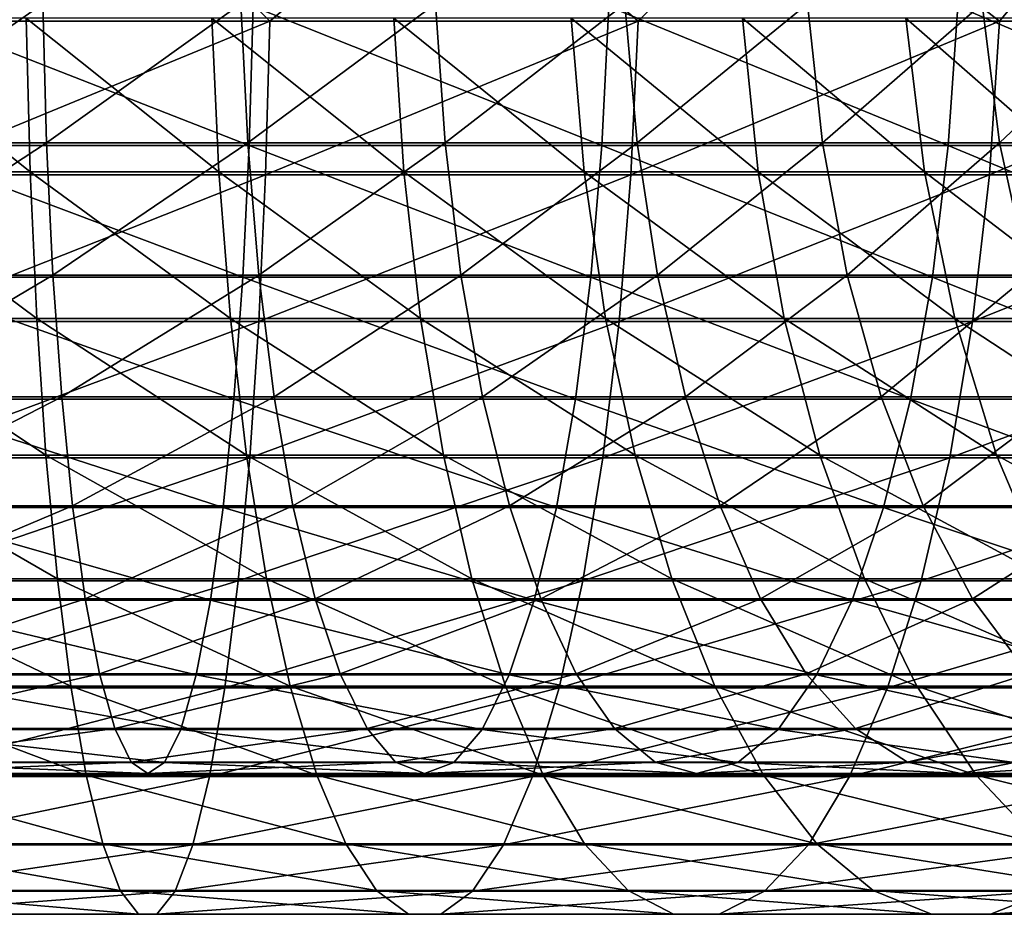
# Model space of a CAD drawing. Header units: metres. Extents: x -62 to 150, y -92 to 92.
# Tile 409 of 656: x 36 to 46, y -11 to -2. Entities that reach past the tile are written whole.
import ezdxf

# ---------------------------------------------------------------- set-up
doc = ezdxf.new("R2010")
doc.units = ezdxf.units.M
doc.layers.add('solid_500615', color=7, linetype='CONTINUOUS')

msp = doc.modelspace()

# ---------------------------------------------------------------- linework, layer by layer
at = {"layer": 'solid_500615'}
for points in [[(32.856598, 0, -96.999756), (36.482899, 0, -96.86216), (34.249073, -1.639465, -96.859436)], [(36.482899, 0, -96.86216), (38.135708, -1.639465, -96.575874), (34.249073, -1.639465, -96.859436)], [(36.482899, 0, -96.86216), (40.085526, 0, -96.426201), (38.135708, -1.639465, -96.575874)], [(40.085526, 0, -96.426201), (41.981853, -1.639465, -95.948578), (38.135708, -1.639465, -96.575874)], [(40.085526, 0, -96.426201), (43.639977, 0, -95.694855), (41.981853, -1.639465, -95.948578)], [(43.639977, 0, -95.694855), (45.757172, -1.639465, -94.982491), (41.981853, -1.639465, -95.948578)], [(43.639977, 0, -95.694855), (47.12207, 0, -94.673096), (45.757172, -1.639465, -94.982491)], [(47.12207, 0, -94.673096), (49.431885, -1.639465, -93.685242), (45.757172, -1.639465, -94.982491)], [(33.673496, -1.459592, -76.603271), (35.765118, -1.459592, -76.450668), (33.683277, -2.911524, -76.947487)], [(35.765118, -1.459592, -76.450668), (35.805401, -2.911524, -76.792664), (33.683277, -2.911524, -76.947487)], [(34.196735, -2.937081, -95.017616), (37.920158, -2.937081, -94.745964), (34.206635, -1.486127, -95.365936)], [(37.920158, -2.937081, -94.745964), (37.960922, -1.486127, -95.092033), (34.206635, -1.486127, -95.365936)], [(35.765118, -1.459592, -76.450668), (37.834949, -1.459592, -76.113083), (35.805401, -2.911524, -76.792664)], [(37.834949, -1.459592, -76.113083), (37.905418, -2.911524, -76.450157), (35.805401, -2.911524, -76.792664)], [(37.834949, -1.459592, -76.113083), (39.866665, -1.459592, -75.593178), (37.905418, -2.911524, -76.450157)], [(39.866665, -1.459592, -75.593178), (39.966763, -2.911524, -75.922668), (37.905418, -2.911524, -76.450157)], [(37.920158, -2.937081, -94.745964), (41.604794, -2.937081, -94.145004), (37.960922, -1.486127, -95.092033)], [(41.604794, -2.937081, -94.145004), (41.676102, -1.486127, -94.486092), (37.960922, -1.486127, -95.092033)], [(39.866665, -1.459592, -75.593178), (41.844234, -1.459592, -74.895058), (39.966763, -2.911524, -75.922668)], [(41.844234, -1.459592, -74.895058), (41.973175, -2.911524, -75.214363), (39.966763, -2.911524, -75.922668)], [(41.604794, -2.937081, -94.145004), (45.221569, -2.937081, -93.21949), (41.676102, -1.486127, -94.486092)], [(45.221569, -2.937081, -93.21949), (45.322865, -1.486127, -93.55291), (41.676102, -1.486127, -94.486092)], [(41.844234, -1.459592, -74.895058), (43.752064, -1.459592, -74.024216), (41.973175, -2.911524, -75.214363)], [(43.752064, -1.459592, -74.024216), (43.908829, -2.911524, -74.330826), (41.973175, -2.911524, -75.214363)], [(43.752064, -1.459592, -74.024216), (45.5751, -1.459592, -72.987541), (43.908829, -2.911524, -74.330826)], [(45.5751, -1.459592, -72.987541), (45.75845, -2.911524, -73.27903), (43.908829, -2.911524, -74.330826)], [(45.221569, -2.937081, -93.21949), (48.741966, -2.937081, -91.976723), (45.322865, -1.486127, -93.55291)], [(48.741966, -2.937081, -91.976723), (48.872444, -1.486127, -92.299835), (45.322865, -1.486127, -93.55291)], [(45.5751, -1.459592, -72.987541), (47.298965, -1.459592, -71.793198), (45.75845, -2.911524, -73.27903)], [(47.298965, -1.459592, -71.793198), (47.507454, -2.911524, -72.067268), (45.75845, -2.911524, -73.27903)], [(35.632599, -3.21399, -75.325653), (35.590279, -1.608541, -74.966377), (33.631046, -1.608541, -75.109322)], [(33.641323, -3.21399, -75.47094), (35.632599, -3.21399, -75.325653), (33.631046, -1.608541, -75.109322)], [(38.135708, -1.639465, -96.575874), (38.092854, -3.243879, -96.212067), (34.238667, -3.243879, -96.493263)], [(34.249073, -1.639465, -96.859436), (38.135708, -1.639465, -96.575874), (34.238667, -3.243879, -96.493263)], [(37.603134, -3.21399, -75.004265), (37.529102, -1.608541, -74.650162), (35.590279, -1.608541, -74.966377)], [(35.632599, -3.21399, -75.325653), (37.603134, -3.21399, -75.004265), (35.590279, -1.608541, -74.966377)], [(39.53738, -3.21399, -74.5093), (39.432224, -1.608541, -74.163162), (37.529102, -1.608541, -74.650162)], [(37.603134, -3.21399, -75.004265), (39.53738, -3.21399, -74.5093), (37.529102, -1.608541, -74.650162)], [(41.981853, -1.639465, -95.948578), (41.906891, -3.243879, -95.590004), (38.092854, -3.243879, -96.212067)], [(38.135708, -1.639465, -96.575874), (41.981853, -1.639465, -95.948578), (38.092854, -3.243879, -96.212067)], [(41.420082, -3.21399, -73.844673), (41.284626, -1.608541, -73.509224), (39.432224, -1.608541, -74.163162)], [(39.53738, -3.21399, -74.5093), (41.420082, -3.21399, -73.844673), (39.432224, -1.608541, -74.163162)], [(43.236385, -3.21399, -73.01561), (43.071701, -1.608541, -72.693512), (41.284626, -1.608541, -73.509224)], [(41.420082, -3.21399, -73.844673), (43.236385, -3.21399, -73.01561), (41.284626, -1.608541, -73.509224)], [(45.757172, -1.639465, -94.982491), (45.650688, -3.243879, -94.631989), (41.906891, -3.243879, -95.590004)], [(41.981853, -1.639465, -95.948578), (45.757172, -1.639465, -94.982491), (41.906891, -3.243879, -95.590004)], [(44.971962, -3.21399, -72.028664), (44.77935, -1.608541, -71.722443), (43.071701, -1.608541, -72.693512)], [(43.236385, -3.21399, -73.01561), (44.971962, -3.21399, -72.028664), (43.071701, -1.608541, -72.693512)], [(46.613129, -3.21399, -70.891617), (46.394104, -1.608541, -70.603699), (44.77935, -1.608541, -71.722443)], [(44.971962, -3.21399, -72.028664), (46.613129, -3.21399, -70.891617), (44.77935, -1.608541, -71.722443)], [(49.431885, -1.639465, -93.685242), (49.29472, -3.243879, -93.345566), (45.650688, -3.243879, -94.631989)], [(45.757172, -1.639465, -94.982491), (49.431885, -1.639465, -93.685242), (45.650688, -3.243879, -94.631989)], [(33.683277, -2.911524, -76.947487), (35.805401, -2.911524, -76.792664), (33.699394, -4.291622, -77.514732)], [(35.805401, -2.911524, -76.792664), (35.871788, -4.291622, -77.356239), (33.699394, -4.291622, -77.514732)], [(34.180508, -4.315569, -94.44648), (37.853317, -4.315569, -94.178513), (34.196735, -2.937081, -95.017616)], [(37.853317, -4.315569, -94.178513), (37.920158, -2.937081, -94.745964), (34.196735, -2.937081, -95.017616)], [(35.805401, -2.911524, -76.792664), (37.905418, -2.911524, -76.450157), (35.871788, -4.291622, -77.356239)], [(37.905418, -2.911524, -76.450157), (38.021545, -4.291622, -77.005615), (35.871788, -4.291622, -77.356239)], [(37.853317, -4.315569, -94.178513), (41.487865, -4.315569, -93.585732), (37.920158, -2.937081, -94.745964)], [(37.905418, -2.911524, -76.450157), (39.966763, -2.911524, -75.922668), (38.021545, -4.291622, -77.005615)], [(41.487865, -4.315569, -93.585732), (41.604794, -2.937081, -94.145004), (37.920158, -2.937081, -94.745964)], [(39.966763, -2.911524, -75.922668), (40.131718, -4.291622, -76.465637), (38.021545, -4.291622, -77.005615)], [(39.966763, -2.911524, -75.922668), (41.973175, -2.911524, -75.214363), (40.131718, -4.291622, -76.465637)], [(41.973175, -2.911524, -75.214363), (42.185654, -4.291622, -75.740555), (40.131718, -4.291622, -76.465637)], [(41.487865, -4.315569, -93.585732), (45.055485, -4.315569, -92.672798), (41.604794, -2.937081, -94.145004)], [(45.055485, -4.315569, -92.672798), (45.221569, -2.937081, -93.21949), (41.604794, -2.937081, -94.145004)], [(41.973175, -2.911524, -75.214363), (43.908829, -2.911524, -74.330826), (42.185654, -4.291622, -75.740555)], [(43.908829, -2.911524, -74.330826), (44.167156, -4.291622, -74.83609), (42.185654, -4.291622, -75.740555)], [(43.908829, -2.911524, -74.330826), (45.75845, -2.911524, -73.27903), (44.167156, -4.291622, -74.83609)], [(45.75845, -2.911524, -73.27903), (46.060593, -4.291622, -73.759377), (44.167156, -4.291622, -74.83609)], [(45.055485, -4.315569, -92.672798), (48.528027, -4.315569, -91.446915), (45.221569, -2.937081, -93.21949)], [(48.528027, -4.315569, -91.446915), (48.741966, -2.937081, -91.976723), (45.221569, -2.937081, -93.21949)], [(45.75845, -2.911524, -73.27903), (47.507454, -2.911524, -72.067268), (46.060593, -4.291622, -73.759377)], [(35.702465, -4.747501, -75.918785), (35.632599, -3.21399, -75.325653), (33.641323, -3.21399, -75.47094)], [(33.658283, -4.747501, -76.067924), (35.702465, -4.747501, -75.918785), (33.641323, -3.21399, -75.47094)], [(38.092854, -3.243879, -96.212067), (38.02248, -4.775686, -95.614609), (34.221581, -4.775686, -95.891914)], [(34.238667, -3.243879, -96.493263), (38.092854, -3.243879, -96.212067), (34.221581, -4.775686, -95.891914)], [(37.725353, -4.747501, -75.58886), (37.603134, -3.21399, -75.004265), (35.632599, -3.21399, -75.325653)], [(35.702465, -4.747501, -75.918785), (37.725353, -4.747501, -75.58886), (35.632599, -3.21399, -75.325653)], [(39.710987, -4.747501, -75.080742), (39.53738, -3.21399, -74.5093), (37.603134, -3.21399, -75.004265)], [(37.725353, -4.747501, -75.58886), (39.710987, -4.747501, -75.080742), (37.603134, -3.21399, -75.004265)], [(41.906891, -3.243879, -95.590004), (41.783783, -4.775686, -95.001152), (38.02248, -4.775686, -95.614609)], [(38.092854, -3.243879, -96.212067), (41.906891, -3.243879, -95.590004), (38.02248, -4.775686, -95.614609)], [(41.643703, -4.747501, -74.398453), (41.420082, -3.21399, -73.844673), (39.53738, -3.21399, -74.5093)], [(39.710987, -4.747501, -75.080742), (41.643703, -4.747501, -74.398453), (39.53738, -3.21399, -74.5093)], [(43.508263, -4.747501, -73.547371), (43.236385, -3.21399, -73.01561), (41.420082, -3.21399, -73.844673)], [(41.643703, -4.747501, -74.398453), (43.508263, -4.747501, -73.547371), (41.420082, -3.21399, -73.844673)], [(45.650688, -3.243879, -94.631989), (45.475819, -4.775686, -94.056381), (41.783783, -4.775686, -95.001152)], [(41.906891, -3.243879, -95.590004), (45.650688, -3.243879, -94.631989), (41.783783, -4.775686, -95.001152)], [(45.289951, -4.747501, -72.534203), (44.971962, -3.21399, -72.028664), (43.236385, -3.21399, -73.01561)], [(43.508263, -4.747501, -73.547371), (45.289951, -4.747501, -72.534203), (43.236385, -3.21399, -73.01561)], [(46.974716, -4.747501, -71.366951), (46.613129, -3.21399, -70.891617), (44.971962, -3.21399, -72.028664)], [(45.289951, -4.747501, -72.534203), (46.974716, -4.747501, -71.366951), (44.971962, -3.21399, -72.028664)], [(49.29472, -3.243879, -93.345566), (49.069466, -4.775686, -92.787743), (45.475819, -4.775686, -94.056381)], [(45.650688, -3.243879, -94.631989), (49.29472, -3.243879, -93.345566), (45.475819, -4.775686, -94.056381)], [(33.699394, -4.291622, -77.514732), (35.871788, -4.291622, -77.356239), (33.721455, -5.565835, -78.290993)], [(35.871788, -4.291622, -77.356239), (35.962635, -5.565835, -78.12748), (33.721455, -5.565835, -78.290993)], [(34.158348, -5.587581, -93.666618), (37.762051, -5.587581, -93.403694), (34.180508, -4.315569, -94.44648)], [(37.762051, -5.587581, -93.403694), (37.853317, -4.315569, -94.178513), (34.180508, -4.315569, -94.44648)], [(35.871788, -4.291622, -77.356239), (38.021545, -4.291622, -77.005615), (35.962635, -5.565835, -78.12748)], [(38.021545, -4.291622, -77.005615), (38.180466, -5.565835, -77.765762), (35.962635, -5.565835, -78.12748)], [(37.762051, -5.587581, -93.403694), (41.328209, -5.587581, -92.82206), (37.853317, -4.315569, -94.178513)], [(41.328209, -5.587581, -92.82206), (41.487865, -4.315569, -93.585732), (37.853317, -4.315569, -94.178513)], [(38.021545, -4.291622, -77.005615), (40.131718, -4.291622, -76.465637), (38.180466, -5.565835, -77.765762)], [(40.131718, -4.291622, -76.465637), (40.357456, -5.565835, -77.208679), (38.180466, -5.565835, -77.765762)], [(40.131718, -4.291622, -76.465637), (42.185654, -4.291622, -75.740555), (40.357456, -5.565835, -77.208679)], [(42.185654, -4.291622, -75.740555), (42.476433, -5.565835, -76.46064), (40.357456, -5.565835, -77.208679)], [(41.328209, -5.587581, -92.82206), (44.828697, -5.587581, -91.926308), (41.487865, -4.315569, -93.585732)], [(44.828697, -5.587581, -91.926308), (45.055485, -4.315569, -92.672798), (41.487865, -4.315569, -93.585732)], [(42.185654, -4.291622, -75.740555), (44.167156, -4.291622, -74.83609), (42.476433, -5.565835, -76.46064)], [(44.167156, -4.291622, -74.83609), (44.520676, -5.565835, -75.527534), (42.476433, -5.565835, -76.46064)], [(44.167156, -4.291622, -74.83609), (46.060593, -4.291622, -73.759377), (44.520676, -5.565835, -75.527534)], [(46.060593, -4.291622, -73.759377), (46.474068, -5.565835, -74.416725), (44.520676, -5.565835, -75.527534)], [(44.828697, -5.587581, -91.926308), (48.235901, -5.587581, -90.723495), (45.055485, -4.315569, -92.672798)], [(48.235901, -5.587581, -90.723495), (48.528027, -4.315569, -91.446915), (45.055485, -4.315569, -92.672798)], [(35.798313, -6.174748, -76.732491), (35.702465, -4.747501, -75.918785), (33.658283, -4.747501, -76.067924)], [(33.681557, -6.174748, -76.886925), (35.798313, -6.174748, -76.732491), (33.658283, -4.747501, -76.067924)], [(38.02248, -4.775686, -95.614609), (37.926155, -6.200599, -94.796875), (34.198193, -6.200599, -95.068863)], [(34.221581, -4.775686, -95.891914), (38.02248, -4.775686, -95.614609), (34.198193, -6.200599, -95.068863)], [(37.893021, -6.174748, -76.390846), (37.725353, -4.747501, -75.58886), (35.702465, -4.747501, -75.918785)], [(35.798313, -6.174748, -76.732491), (37.893021, -6.174748, -76.390846), (35.702465, -4.747501, -75.918785)], [(39.94915, -6.174748, -75.864693), (39.710987, -4.747501, -75.080742), (37.725353, -4.747501, -75.58886)], [(37.893021, -6.174748, -76.390846), (39.94915, -6.174748, -75.864693), (37.725353, -4.747501, -75.58886)], [(41.783783, -4.775686, -95.001152), (41.615284, -6.200599, -94.19519), (37.926155, -6.200599, -94.796875)], [(38.02248, -4.775686, -95.614609), (41.783783, -4.775686, -95.001152), (37.926155, -6.200599, -94.796875)], [(41.950489, -6.174748, -75.15818), (41.643703, -4.747501, -74.398453), (39.710987, -4.747501, -75.080742)], [(39.94915, -6.174748, -75.864693), (41.950489, -6.174748, -75.15818), (39.710987, -4.747501, -75.080742)], [(45.475819, -4.775686, -94.056381), (45.236473, -6.200599, -93.268547), (41.615284, -6.200599, -94.19519)], [(41.783783, -4.775686, -95.001152), (45.475819, -4.775686, -94.056381), (41.615284, -6.200599, -94.19519)], [(43.881245, -6.174748, -74.276878), (43.508263, -4.747501, -73.547371), (41.643703, -4.747501, -74.398453)], [(41.950489, -6.174748, -75.15818), (43.881245, -6.174748, -74.276878), (41.643703, -4.747501, -74.398453)], [(45.726192, -6.174748, -73.227745), (45.289951, -4.747501, -72.534203), (43.508263, -4.747501, -73.547371)], [(43.881245, -6.174748, -74.276878), (45.726192, -6.174748, -73.227745), (43.508263, -4.747501, -73.547371)], [(49.069466, -4.775686, -92.787743), (48.761162, -6.200599, -92.024261), (45.236473, -6.200599, -93.268547)], [(45.475819, -4.775686, -94.056381), (49.069466, -4.775686, -92.787743), (45.236473, -6.200599, -93.268547)], [(47.470772, -6.174748, -72.019051), (46.974716, -4.747501, -71.366951), (45.289951, -4.747501, -72.534203)], [(45.726192, -6.174748, -73.227745), (47.470772, -6.174748, -72.019051), (45.289951, -4.747501, -72.534203)], [(33.721455, -5.565835, -78.290993), (35.962635, -5.565835, -78.12748), (33.748905, -6.702725, -79.257133)], [(35.962635, -5.565835, -78.12748), (36.075699, -6.702725, -79.087372), (33.748905, -6.702725, -79.257133)], [(34.130806, -6.721734, -92.697273), (37.648605, -6.721734, -92.440613), (34.158348, -5.587581, -93.666618)], [(37.648605, -6.721734, -92.440613), (37.762051, -5.587581, -93.403694), (34.158348, -5.587581, -93.666618)], [(35.962635, -5.565835, -78.12748), (38.180466, -5.565835, -77.765762), (36.075699, -6.702725, -79.087372)], [(38.180466, -5.565835, -77.765762), (38.378258, -6.702725, -78.71183), (36.075699, -6.702725, -79.087372)], [(37.648605, -6.721734, -92.440613), (41.129765, -6.721734, -91.872849), (37.762051, -5.587581, -93.403694)], [(41.129765, -6.721734, -91.872849), (41.328209, -5.587581, -92.82206), (37.762051, -5.587581, -93.403694)], [(38.180466, -5.565835, -77.765762), (40.357456, -5.565835, -77.208679), (38.378258, -6.702725, -78.71183)], [(40.357456, -5.565835, -77.208679), (40.638409, -6.702725, -78.133469), (38.378258, -6.702725, -78.71183)], [(40.357456, -5.565835, -77.208679), (42.476433, -5.565835, -76.46064), (40.638409, -6.702725, -78.133469)], [(42.476433, -5.565835, -76.46064), (42.838333, -6.702725, -77.35685), (40.638409, -6.702725, -78.133469)], [(41.129765, -6.721734, -91.872849), (44.54681, -6.721734, -90.998444), (41.328209, -5.587581, -92.82206)], [(44.54681, -6.721734, -90.998444), (44.828697, -5.587581, -91.926308), (41.328209, -5.587581, -92.82206)], [(42.476433, -5.565835, -76.46064), (44.520676, -5.565835, -75.527534), (42.838333, -6.702725, -77.35685)], [(44.520676, -5.565835, -75.527534), (44.96067, -6.702725, -76.3881), (42.838333, -6.702725, -77.35685)], [(44.520676, -5.565835, -75.527534), (46.474068, -5.565835, -74.416725), (44.96067, -6.702725, -76.3881)], [(44.54681, -6.721734, -90.998444), (47.872799, -6.721734, -89.824303), (44.828697, -5.587581, -91.926308)], [(47.872799, -6.721734, -89.824303), (48.235901, -5.587581, -90.723495), (44.828697, -5.587581, -91.926308)], [(46.474068, -5.565835, -74.416725), (46.988682, -6.702725, -75.234863), (44.96067, -6.702725, -76.3881)], [(35.917999, -7.463787, -77.748558), (35.798313, -6.174748, -76.732491), (33.681557, -6.174748, -76.886925)], [(33.710617, -7.463787, -77.909607), (35.917999, -7.463787, -77.748558), (33.681557, -6.174748, -76.886925)], [(37.926155, -6.200599, -94.796875), (37.806042, -7.486724, -93.777176), (34.169029, -7.486724, -94.042526)], [(34.198193, -6.200599, -95.068863), (37.926155, -6.200599, -94.796875), (34.169029, -7.486724, -94.042526)], [(38.102386, -7.463787, -77.392288), (37.893021, -6.174748, -76.390846), (35.798313, -6.174748, -76.732491)], [(35.917999, -7.463787, -77.748558), (38.102386, -7.463787, -77.392288), (35.798313, -6.174748, -76.732491)], [(41.615284, -6.200599, -94.19519), (41.405167, -7.486724, -93.19017), (37.806042, -7.486724, -93.777176)], [(37.926155, -6.200599, -94.796875), (41.615284, -6.200599, -94.19519), (37.806042, -7.486724, -93.777176)], [(40.246548, -7.463787, -76.843613), (39.94915, -6.174748, -75.864693), (37.893021, -6.174748, -76.390846)], [(38.102386, -7.463787, -77.392288), (40.246548, -7.463787, -76.843613), (37.893021, -6.174748, -76.390846)], [(42.333569, -7.463787, -76.10685), (41.950489, -6.174748, -75.15818), (39.94915, -6.174748, -75.864693)], [(40.246548, -7.463787, -76.843613), (42.333569, -7.463787, -76.10685), (39.94915, -6.174748, -75.864693)], [(45.236473, -6.200599, -93.268547), (44.938015, -7.486724, -92.286133), (41.405167, -7.486724, -93.19017)], [(41.615284, -6.200599, -94.19519), (45.236473, -6.200599, -93.268547), (41.405167, -7.486724, -93.19017)], [(44.346989, -7.463787, -75.18782), (43.881245, -6.174748, -74.276878), (41.950489, -6.174748, -75.15818)], [(42.333569, -7.463787, -76.10685), (44.346989, -7.463787, -75.18782), (41.950489, -6.174748, -75.15818)], [(46.27092, -7.463787, -74.093765), (45.726192, -6.174748, -73.227745), (43.881245, -6.174748, -74.276878)], [(44.346989, -7.463787, -75.18782), (46.27092, -7.463787, -74.093765), (43.881245, -6.174748, -74.276878)], [(48.761162, -6.200599, -92.024261), (48.376713, -7.486724, -91.072197), (44.938015, -7.486724, -92.286133)], [(45.236473, -6.200599, -93.268547), (48.761162, -6.200599, -92.024261), (44.938015, -7.486724, -92.286133)], [(48.090195, -7.463787, -72.833313), (47.470772, -6.174748, -72.019051), (45.726192, -6.174748, -73.227745)], [(46.27092, -7.463787, -74.093765), (48.090195, -7.463787, -72.833313), (45.726192, -6.174748, -73.227745)], [(33.748905, -6.702725, -79.257133), (36.075699, -6.702725, -79.087372), (33.781075, -7.674243, -80.389305)], [(36.075699, -6.702725, -79.087372), (36.208199, -7.674243, -80.212227), (33.781075, -7.674243, -80.389305)], [(34.098557, -7.690045, -91.562355), (37.515789, -7.690045, -91.313042), (34.130806, -6.721734, -92.697273)], [(37.515789, -7.690045, -91.313042), (37.648605, -6.721734, -92.440613), (34.130806, -6.721734, -92.697273)], [(36.075699, -6.702725, -79.087372), (38.378258, -6.702725, -78.71183), (36.208199, -7.674243, -80.212227)], [(38.378258, -6.702725, -78.71183), (38.610039, -7.674243, -79.820488), (36.208199, -7.674243, -80.212227)], [(37.515789, -7.690045, -91.313042), (40.897419, -7.690045, -90.761505), (37.648605, -6.721734, -92.440613)], [(40.897419, -7.690045, -90.761505), (41.129765, -6.721734, -91.872849), (37.648605, -6.721734, -92.440613)], [(38.378258, -6.702725, -78.71183), (40.638409, -6.702725, -78.133469), (38.610039, -7.674243, -79.820488)], [(40.638409, -6.702725, -78.133469), (40.967644, -7.674243, -79.217194), (38.610039, -7.674243, -79.820488)], [(40.638409, -6.702725, -78.133469), (42.838333, -6.702725, -77.35685), (40.967644, -7.674243, -79.217194)], [(40.897419, -7.690045, -90.761505), (44.216778, -7.690045, -89.912102), (41.129765, -6.721734, -91.872849)], [(42.838333, -6.702725, -77.35685), (43.262424, -7.674243, -78.407082), (40.967644, -7.674243, -79.217194)], [(44.216778, -7.690045, -89.912102), (44.54681, -6.721734, -90.998444), (41.129765, -6.721734, -91.872849)], [(42.838333, -6.702725, -77.35685), (44.96067, -6.702725, -76.3881), (43.262424, -7.674243, -78.407082)], [(44.96067, -6.702725, -76.3881), (45.476276, -7.674243, -77.396568), (43.262424, -7.674243, -78.407082)], [(44.216778, -7.690045, -89.912102), (47.447678, -7.690045, -88.771523), (44.54681, -6.721734, -90.998444)], [(47.447678, -7.690045, -88.771523), (47.872799, -6.721734, -89.824303), (44.54681, -6.721734, -90.998444)], [(44.96067, -6.702725, -76.3881), (46.988682, -6.702725, -75.234863), (45.476276, -7.674243, -77.396568)], [(46.988682, -6.702725, -75.234863), (47.591732, -7.674243, -76.193596), (45.476276, -7.674243, -77.396568)], [(36.058842, -8.585763, -78.944244), (35.917999, -7.463787, -77.748558), (33.710617, -7.463787, -77.909607)], [(33.744812, -8.585763, -79.113075), (36.058842, -8.585763, -78.944244), (33.710617, -7.463787, -77.909607)], [(37.806042, -7.486724, -93.777176), (37.664829, -8.605274, -92.578323), (34.134743, -8.605274, -92.835876)], [(34.169029, -7.486724, -94.042526), (37.806042, -7.486724, -93.777176), (34.134743, -8.605274, -92.835876)], [(38.348766, -8.585763, -78.570763), (38.102386, -7.463787, -77.392288), (35.917999, -7.463787, -77.748558)], [(36.058842, -8.585763, -78.944244), (38.348766, -8.585763, -78.570763), (35.917999, -7.463787, -77.748558)], [(41.405167, -7.486724, -93.19017), (41.158138, -8.605274, -92.008575), (37.664829, -8.605274, -92.578323)], [(37.806042, -7.486724, -93.777176), (41.405167, -7.486724, -93.19017), (37.664829, -8.605274, -92.578323)], [(40.596516, -8.585763, -77.995575), (40.246548, -7.463787, -76.843613), (38.102386, -7.463787, -77.392288)], [(38.348766, -8.585763, -78.570763), (40.596516, -8.585763, -77.995575), (38.102386, -7.463787, -77.392288)], [(42.78437, -8.585763, -77.223221), (42.333569, -7.463787, -76.10685), (40.246548, -7.463787, -76.843613)], [(40.596516, -8.585763, -77.995575), (42.78437, -8.585763, -77.223221), (40.246548, -7.463787, -76.843613)], [(44.938015, -7.486724, -92.286133), (44.58712, -8.605274, -91.131119), (41.158138, -8.605274, -92.008575)], [(41.405167, -7.486724, -93.19017), (44.938015, -7.486724, -92.286133), (41.158138, -8.605274, -92.008575)], [(44.895065, -8.585763, -76.259789), (44.346989, -7.463787, -75.18782), (42.333569, -7.463787, -76.10685)], [(42.78437, -8.585763, -77.223221), (44.895065, -8.585763, -76.259789), (42.333569, -7.463787, -76.10685)], [(46.911949, -8.585763, -75.112877), (46.27092, -7.463787, -74.093765), (44.346989, -7.463787, -75.18782)], [(44.895065, -8.585763, -76.259789), (46.911949, -8.585763, -75.112877), (44.346989, -7.463787, -75.18782)], [(48.376713, -7.486724, -91.072197), (47.924721, -8.605274, -89.952873), (44.58712, -8.605274, -91.131119)], [(44.938015, -7.486724, -92.286133), (48.376713, -7.486724, -91.072197), (44.58712, -8.605274, -91.131119)], [(33.781075, -7.674243, -80.389305), (36.208199, -7.674243, -80.212227), (33.817169, -8.456417, -81.659576)], [(36.208199, -7.674243, -80.212227), (36.356861, -8.456417, -81.474281), (33.817169, -8.456417, -81.659576)], [(34.062401, -8.468623, -90.289879), (37.366871, -8.468623, -90.04879), (34.098557, -7.690045, -91.562355)], [(37.366871, -8.468623, -90.04879), (37.515789, -7.690045, -91.313042), (34.098557, -7.690045, -91.562355)], [(36.208199, -7.674243, -80.212227), (38.610039, -7.674243, -79.820488), (36.356861, -8.456417, -81.474281)], [(38.610039, -7.674243, -79.820488), (38.87009, -8.456417, -81.064384), (36.356861, -8.456417, -81.474281)], [(37.366871, -8.468623, -90.04879), (40.636913, -8.468623, -89.51545), (37.515789, -7.690045, -91.313042)], [(40.636913, -8.468623, -89.51545), (40.897419, -7.690045, -90.761505), (37.515789, -7.690045, -91.313042)], [(38.610039, -7.674243, -79.820488), (40.967644, -7.674243, -79.217194), (38.87009, -8.456417, -81.064384)], [(40.967644, -7.674243, -79.217194), (41.33704, -8.456417, -80.433105), (38.87009, -8.456417, -81.064384)], [(40.636913, -8.468623, -89.51545), (43.846741, -8.468623, -88.694077), (40.897419, -7.690045, -90.761505)], [(43.846741, -8.468623, -88.694077), (44.216778, -7.690045, -89.912102), (40.897419, -7.690045, -90.761505)], [(40.967644, -7.674243, -79.217194), (43.262424, -7.674243, -78.407082), (41.33704, -8.456417, -80.433105)], [(43.262424, -7.674243, -78.407082), (43.738251, -8.456417, -79.585426), (41.33704, -8.456417, -80.433105)], [(43.262424, -7.674243, -78.407082), (45.476276, -7.674243, -77.396568), (43.738251, -8.456417, -79.585426)], [(45.476276, -7.674243, -77.396568), (46.054775, -8.456417, -78.528038), (43.738251, -8.456417, -79.585426)], [(43.846741, -8.468623, -88.694077), (46.971027, -8.468623, -87.591141), (44.216778, -7.690045, -89.912102)], [(46.971027, -8.468623, -87.591141), (47.447678, -7.690045, -88.771523), (44.216778, -7.690045, -89.912102)], [(45.476276, -7.674243, -77.396568), (47.591732, -7.674243, -76.193596), (46.054775, -8.456417, -78.528038)], [(33.817169, -8.456417, -81.659576), (36.356861, -8.456417, -81.474281), (33.8563, -9.029951, -83.036606)], [(36.356861, -8.456417, -81.474281), (36.518013, -9.029951, -82.842415), (33.8563, -9.029951, -83.036606)], [(34.023224, -9.03826, -88.911232), (37.205524, -9.03826, -88.679054), (34.062401, -8.468623, -90.289879)], [(37.205524, -9.03826, -88.679054), (37.366871, -8.468623, -90.04879), (34.062401, -8.468623, -90.289879)], [(36.356861, -8.456417, -81.474281), (38.87009, -8.456417, -81.064384), (36.518013, -9.029951, -82.842415)], [(38.87009, -8.456417, -81.064384), (39.152004, -9.029951, -82.412819), (36.518013, -9.029951, -82.842415)], [(37.205524, -9.03826, -88.679054), (40.354671, -9.03826, -88.165436), (37.366871, -8.468623, -90.04879)], [(40.354671, -9.03826, -88.165436), (40.636913, -8.468623, -89.51545), (37.366871, -8.468623, -90.04879)], [(38.87009, -8.456417, -81.064384), (41.33704, -8.456417, -80.433105), (39.152004, -9.029951, -82.412819)], [(41.33704, -8.456417, -80.433105), (41.737484, -9.029951, -81.751205), (39.152004, -9.029951, -82.412819)], [(40.354671, -9.03826, -88.165436), (43.445827, -9.03826, -87.374428), (40.636913, -8.468623, -89.51545)], [(43.445827, -9.03826, -87.374428), (43.846741, -8.468623, -88.694077), (40.636913, -8.468623, -89.51545)], [(41.33704, -8.456417, -80.433105), (43.738251, -8.456417, -79.585426), (41.737484, -9.029951, -81.751205)], [(43.738251, -8.456417, -79.585426), (44.254066, -9.029951, -80.862801), (41.737484, -9.029951, -81.751205)], [(43.445827, -9.03826, -87.374428), (46.454609, -9.03826, -86.312263), (43.846741, -8.468623, -88.694077)], [(43.738251, -8.456417, -79.585426), (46.054775, -8.456417, -78.528038), (44.254066, -9.029951, -80.862801)], [(46.454609, -9.03826, -86.312263), (46.971027, -8.468623, -87.591141), (43.846741, -8.468623, -88.694077)], [(46.054775, -8.456417, -78.528038), (46.681892, -9.029951, -79.754608), (44.254066, -9.029951, -80.862801)], [(36.21769, -9.515565, -80.292793), (36.058842, -8.585763, -78.944244), (33.744812, -8.585763, -79.113075)], [(33.783379, -9.515565, -80.470398), (36.21769, -9.515565, -80.292793), (33.744812, -8.585763, -79.113075)], [(37.664829, -8.605274, -92.578323), (37.505672, -9.531213, -91.227158), (34.0961, -9.531213, -91.475914)], [(34.134743, -8.605274, -92.835876), (37.664829, -8.605274, -92.578323), (34.0961, -9.531213, -91.475914)], [(38.62664, -9.515565, -79.899902), (38.348766, -8.585763, -78.570763), (36.058842, -8.585763, -78.944244)], [(36.21769, -9.515565, -80.292793), (38.62664, -9.515565, -79.899902), (36.058842, -8.585763, -78.944244)], [(41.158138, -8.605274, -92.008575), (40.879723, -9.531213, -90.676857), (37.505672, -9.531213, -91.227158)], [(37.664829, -8.605274, -92.578323), (41.158138, -8.605274, -92.008575), (37.505672, -9.531213, -91.227158)], [(40.991226, -9.515565, -79.294815), (40.596516, -8.585763, -77.995575), (38.348766, -8.585763, -78.570763)], [(38.62664, -9.515565, -79.899902), (40.991226, -9.515565, -79.294815), (38.348766, -8.585763, -78.570763)], [(43.292801, -9.515565, -78.482307), (42.78437, -8.585763, -77.223221), (40.596516, -8.585763, -77.995575)], [(40.991226, -9.515565, -79.294815), (43.292801, -9.515565, -78.482307), (40.596516, -8.585763, -77.995575)], [(44.58712, -8.605274, -91.131119), (44.191643, -9.531213, -89.829361), (40.879723, -9.531213, -90.676857)], [(41.158138, -8.605274, -92.008575), (44.58712, -8.605274, -91.131119), (40.879723, -9.531213, -90.676857)], [(45.513206, -9.515565, -77.468796), (44.895065, -8.585763, -76.259789), (42.78437, -8.585763, -77.223221)], [(43.292801, -9.515565, -78.482307), (45.513206, -9.515565, -77.468796), (42.78437, -8.585763, -77.223221)], [(47.924721, -8.605274, -89.952873), (47.415298, -9.531213, -88.691338), (44.191643, -9.531213, -89.829361)], [(44.58712, -8.605274, -91.131119), (47.924721, -8.605274, -89.952873), (44.191643, -9.531213, -89.829361)], [(47.634926, -9.515565, -76.262268), (46.911949, -8.585763, -75.112877), (44.895065, -8.585763, -76.259789)], [(45.513206, -9.515565, -77.468796), (47.634926, -9.515565, -76.262268), (44.895065, -8.585763, -76.259789)], [(33.8563, -9.029951, -83.036606), (36.518013, -9.029951, -82.842415), (33.897495, -9.380693, -84.486427)], [(36.518013, -9.029951, -82.842415), (36.687687, -9.380693, -84.28286), (33.897495, -9.380693, -84.486427)], [(33.982002, -9.384899, -87.460426), (37.035736, -9.384899, -87.237633), (34.023224, -9.03826, -88.911232)], [(37.035736, -9.384899, -87.237633), (37.205524, -9.03826, -88.679054), (34.023224, -9.03826, -88.911232)], [(36.518013, -9.029951, -82.842415), (39.152004, -9.029951, -82.412819), (36.687687, -9.380693, -84.28286)], [(39.152004, -9.029951, -82.412819), (39.448814, -9.380693, -83.832527), (36.687687, -9.380693, -84.28286)], [(37.035736, -9.384899, -87.237633), (40.057659, -9.384899, -86.744759), (37.205524, -9.03826, -88.679054)], [(40.057659, -9.384899, -86.744759), (40.354671, -9.03826, -88.165436), (37.205524, -9.03826, -88.679054)], [(39.152004, -9.029951, -82.412819), (41.737484, -9.029951, -81.751205), (39.448814, -9.380693, -83.832527)], [(41.737484, -9.029951, -81.751205), (42.159092, -9.380693, -83.138977), (39.448814, -9.380693, -83.832527)], [(40.057659, -9.384899, -86.744759), (43.023933, -9.384899, -85.98571), (40.354671, -9.03826, -88.165436)], [(43.023933, -9.384899, -85.98571), (43.445827, -9.03826, -87.374428), (40.354671, -9.03826, -88.165436)], [(41.737484, -9.029951, -81.751205), (44.254066, -9.029951, -80.862801), (42.159092, -9.380693, -83.138977)], [(44.254066, -9.029951, -80.862801), (44.797146, -9.380693, -82.207695), (42.159092, -9.380693, -83.138977)], [(43.023933, -9.384899, -85.98571), (45.91116, -9.384899, -84.966461), (43.445827, -9.03826, -87.374428)], [(45.91116, -9.384899, -84.966461), (46.454609, -9.03826, -86.312263), (43.445827, -9.03826, -87.374428)], [(44.254066, -9.029951, -80.862801), (46.681892, -9.029951, -79.754608), (44.797146, -9.380693, -82.207695)], [(46.681892, -9.029951, -79.754608), (47.342163, -9.380693, -81.046013), (44.797146, -9.380693, -82.207695)], [(33.897495, -9.380693, -84.486427), (36.687687, -9.380693, -84.28286), (33.939743, -9.49999, -85.973259)], [(36.687687, -9.380693, -84.28286), (36.861694, -9.49999, -85.760078), (33.939743, -9.49999, -85.973259)], [(33.939743, -9.49999, -85.973259), (36.861694, -9.49999, -85.760078), (33.982002, -9.384899, -87.460426)], [(36.861694, -9.49999, -85.760078), (37.035736, -9.384899, -87.237633), (33.982002, -9.384899, -87.460426)], [(36.687687, -9.380693, -84.28286), (39.448814, -9.380693, -83.832527), (36.861694, -9.49999, -85.760078)], [(39.448814, -9.380693, -83.832527), (39.753204, -9.49999, -85.288483), (36.861694, -9.49999, -85.760078)], [(36.861694, -9.49999, -85.760078), (39.753204, -9.49999, -85.288483), (37.035736, -9.384899, -87.237633)], [(39.753204, -9.49999, -85.288483), (40.057659, -9.384899, -86.744759), (37.035736, -9.384899, -87.237633)], [(39.448814, -9.380693, -83.832527), (42.159092, -9.380693, -83.138977), (39.753204, -9.49999, -85.288483)], [(42.159092, -9.380693, -83.138977), (42.591465, -9.49999, -84.562187), (39.753204, -9.49999, -85.288483)], [(39.753204, -9.49999, -85.288483), (42.591465, -9.49999, -84.562187), (40.057659, -9.384899, -86.744759)], [(42.591465, -9.49999, -84.562187), (43.023933, -9.384899, -85.98571), (40.057659, -9.384899, -86.744759)], [(42.159092, -9.380693, -83.138977), (44.797146, -9.380693, -82.207695), (42.591465, -9.49999, -84.562187)], [(44.797146, -9.380693, -82.207695), (45.354092, -9.49999, -83.586922), (42.591465, -9.49999, -84.562187)], [(42.591465, -9.49999, -84.562187), (45.354092, -9.49999, -83.586922), (43.023933, -9.384899, -85.98571)], [(45.354092, -9.49999, -83.586922), (45.91116, -9.384899, -84.966461), (43.023933, -9.384899, -85.98571)], [(44.797146, -9.380693, -82.207695), (47.342163, -9.380693, -81.046013), (45.354092, -9.49999, -83.586922)], [(47.342163, -9.380693, -81.046013), (48.019287, -9.49999, -82.370384), (45.354092, -9.49999, -83.586922)], [(45.354092, -9.49999, -83.586922), (48.019287, -9.49999, -82.370384), (45.91116, -9.384899, -84.966461)], [(36.390987, -10.23238, -81.764008), (36.21769, -9.515565, -80.292793), (33.783379, -9.515565, -80.470398)], [(33.825459, -10.23238, -81.951187), (36.390987, -10.23238, -81.764008), (33.783379, -9.515565, -80.470398)], [(37.505672, -9.531213, -91.227158), (37.332138, -10.243814, -89.753922), (34.053967, -10.243814, -89.993095)], [(34.0961, -9.531213, -91.475914), (37.505672, -9.531213, -91.227158), (34.053967, -10.243814, -89.993095)], [(38.92979, -10.23238, -81.349937), (38.62664, -9.515565, -79.899902), (36.21769, -9.515565, -80.292793)], [(36.390987, -10.23238, -81.764008), (38.92979, -10.23238, -81.349937), (36.21769, -9.515565, -80.292793)], [(40.879723, -9.531213, -90.676857), (40.576157, -10.243814, -89.224831), (37.332138, -10.243814, -89.753922)], [(37.505672, -9.531213, -91.227158), (40.879723, -9.531213, -90.676857), (37.332138, -10.243814, -89.753922)], [(41.421844, -10.23238, -80.712234), (40.991226, -9.515565, -79.294815), (38.62664, -9.515565, -79.899902)], [(38.92979, -10.23238, -81.349937), (41.421844, -10.23238, -80.712234), (38.62664, -9.515565, -79.899902)], [(44.191643, -9.531213, -89.829361), (43.760437, -10.243814, -88.409996), (40.576157, -10.243814, -89.224831)], [(40.879723, -9.531213, -90.676857), (44.191643, -9.531213, -89.829361), (40.576157, -10.243814, -89.224831)], [(43.847485, -10.23238, -79.855934), (43.292801, -9.515565, -78.482307), (40.991226, -9.515565, -79.294815)], [(41.421844, -10.23238, -80.712234), (43.847485, -10.23238, -79.855934), (40.991226, -9.515565, -79.294815)], [(46.18758, -10.23238, -78.787788), (45.513206, -9.515565, -77.468796), (43.292801, -9.515565, -78.482307)], [(43.847485, -10.23238, -79.855934), (46.18758, -10.23238, -78.787788), (43.292801, -9.515565, -78.482307)], [(47.415298, -9.531213, -88.691338), (46.859859, -10.243814, -87.315834), (43.760437, -10.243814, -88.409996)], [(44.191643, -9.531213, -89.829361), (47.415298, -9.531213, -88.691338), (43.760437, -10.243814, -88.409996)], [(48.423672, -10.23238, -77.51622), (47.634926, -9.515565, -76.262268), (45.513206, -9.515565, -77.468796)], [(46.18758, -10.23238, -78.787788), (48.423672, -10.23238, -77.51622), (45.513206, -9.515565, -77.468796)], [(36.574856, -10.720164, -83.324974), (36.390987, -10.23238, -81.764008), (33.825459, -10.23238, -81.951187)], [(33.870098, -10.720164, -83.522308), (36.574856, -10.720164, -83.324974), (33.825459, -10.23238, -81.951187)], [(37.332138, -10.243814, -89.753922), (37.148106, -10.727129, -88.191597), (34.009285, -10.727129, -88.420601)], [(34.053967, -10.243814, -89.993095), (37.332138, -10.243814, -89.753922), (34.009285, -10.727129, -88.420601)], [(39.251434, -10.720164, -82.888428), (38.92979, -10.23238, -81.349937), (36.390987, -10.23238, -81.764008)], [(36.574856, -10.720164, -83.324974), (39.251434, -10.720164, -82.888428), (36.390987, -10.23238, -81.764008)], [(40.576157, -10.243814, -89.224831), (40.25423, -10.727129, -87.68499), (37.148106, -10.727129, -88.191597)], [(37.332138, -10.243814, -89.753922), (40.576157, -10.243814, -89.224831), (37.148106, -10.727129, -88.191597)], [(41.878727, -10.720164, -82.216118), (41.421844, -10.23238, -80.712234), (38.92979, -10.23238, -81.349937)], [(39.251434, -10.720164, -82.888428), (41.878727, -10.720164, -82.216118), (38.92979, -10.23238, -81.349937)], [(43.760437, -10.243814, -88.409996), (43.303154, -10.727129, -86.904793), (40.25423, -10.727129, -87.68499)], [(40.576157, -10.243814, -89.224831), (43.760437, -10.243814, -88.409996), (40.25423, -10.727129, -87.68499)], [(44.436001, -10.720164, -81.313347), (43.847485, -10.23238, -79.855934), (41.421844, -10.23238, -80.712234)], [(41.878727, -10.720164, -82.216118), (44.436001, -10.720164, -81.313347), (41.421844, -10.23238, -80.712234)], [(46.859859, -10.243814, -87.315834), (46.270824, -10.727129, -85.85714), (43.303154, -10.727129, -86.904793)], [(43.760437, -10.243814, -88.409996), (46.859859, -10.243814, -87.315834), (43.303154, -10.727129, -86.904793)], [(46.903088, -10.720164, -80.187233), (46.18758, -10.23238, -78.787788), (43.847485, -10.23238, -79.855934)], [(44.436001, -10.720164, -81.313347), (46.903088, -10.720164, -80.187233), (43.847485, -10.23238, -79.855934)], [(36.765179, -10.967999, -84.940735), (36.574856, -10.720164, -83.324974), (33.870098, -10.720164, -83.522308)], [(33.916309, -10.967999, -85.148582), (36.765179, -10.967999, -84.940735), (33.870098, -10.720164, -83.522308)], [(37.148106, -10.727129, -88.191597), (36.957699, -10.970339, -86.575134), (33.963055, -10.970339, -86.793625)], [(34.009285, -10.727129, -88.420601), (37.148106, -10.727129, -88.191597), (33.963055, -10.970339, -86.793625)], [(39.584373, -10.967999, -84.480934), (39.251434, -10.720164, -82.888428), (36.574856, -10.720164, -83.324974)], [(36.765179, -10.967999, -84.940735), (39.584373, -10.967999, -84.480934), (36.574856, -10.720164, -83.324974)], [(40.25423, -10.727129, -87.68499), (39.92115, -10.970339, -86.091805), (36.957699, -10.970339, -86.575134)], [(37.148106, -10.727129, -88.191597), (40.25423, -10.727129, -87.68499), (36.957699, -10.970339, -86.575134)], [(42.351646, -10.967999, -83.772797), (41.878727, -10.720164, -82.216118), (39.251434, -10.720164, -82.888428)], [(39.584373, -10.967999, -84.480934), (42.351646, -10.967999, -83.772797), (39.251434, -10.720164, -82.888428)], [(43.303154, -10.727129, -86.904793), (42.830025, -10.970339, -85.347443), (39.92115, -10.970339, -86.091805)], [(40.25423, -10.727129, -87.68499), (43.303154, -10.727129, -86.904793), (39.92115, -10.970339, -86.091805)], [(45.045177, -10.967999, -82.82193), (44.436001, -10.720164, -81.313347), (41.878727, -10.720164, -82.216118)], [(42.351646, -10.967999, -83.772797), (45.045177, -10.967999, -82.82193), (41.878727, -10.720164, -82.216118)], [(46.270824, -10.727129, -85.85714), (45.661385, -10.970339, -84.347908), (42.830025, -10.970339, -85.347443)], [(43.303154, -10.727129, -86.904793), (46.270824, -10.727129, -85.85714), (42.830025, -10.970339, -85.347443)], [(47.643715, -10.967999, -81.635818), (46.903088, -10.720164, -80.187233), (44.436001, -10.720164, -81.313347)], [(45.045177, -10.967999, -82.82193), (47.643715, -10.967999, -81.635818), (44.436001, -10.720164, -81.313347)], [(49.133835, -10.727129, -84.550308), (48.392891, -10.970339, -83.101105), (45.661385, -10.970339, -84.347908)], [(46.270824, -10.727129, -85.85714), (49.133835, -10.727129, -84.550308), (45.661385, -10.970339, -84.347908)], [(36.957699, -10.970339, -86.575134), (36.765179, -10.967999, -84.940735), (33.916309, -10.967999, -85.148582)], [(33.963055, -10.970339, -86.793625), (36.957699, -10.970339, -86.575134), (33.916309, -10.967999, -85.148582)], [(39.92115, -10.970339, -86.091805), (39.584373, -10.967999, -84.480934), (36.765179, -10.967999, -84.940735)], [(36.957699, -10.970339, -86.575134), (39.92115, -10.970339, -86.091805), (36.765179, -10.967999, -84.940735)], [(42.830025, -10.970339, -85.347443), (42.351646, -10.967999, -83.772797), (39.584373, -10.967999, -84.480934)], [(39.92115, -10.970339, -86.091805), (42.830025, -10.970339, -85.347443), (39.584373, -10.967999, -84.480934)], [(45.661385, -10.970339, -84.347908), (45.045177, -10.967999, -82.82193), (42.351646, -10.967999, -83.772797)], [(42.830025, -10.970339, -85.347443), (45.661385, -10.970339, -84.347908), (42.351646, -10.967999, -83.772797)], [(48.392891, -10.970339, -83.101105), (47.643715, -10.967999, -81.635818), (45.045177, -10.967999, -82.82193)], [(45.661385, -10.970339, -84.347908), (48.392891, -10.970339, -83.101105), (45.045177, -10.967999, -82.82193)]]:
    msp.add_3dface(points, dxfattribs=at)

doc.saveas('drawing.dxf')
